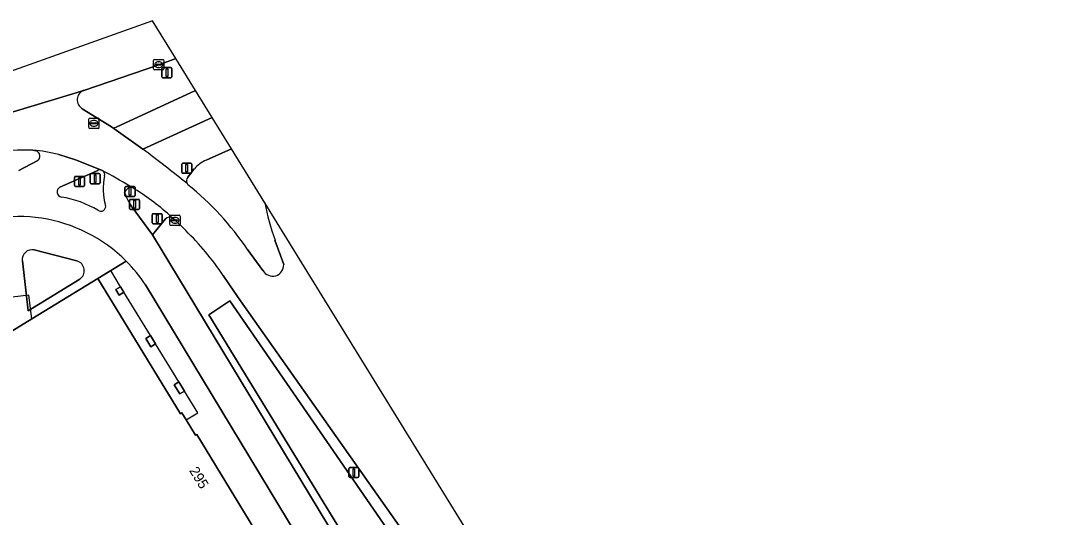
# Model space of a CAD drawing. Extents: x 159888 to 160761, y 384031 to 384750.
# Drawn here: x 160364.2 to 160466.6, y 384700.8 to 384749.6 of the extents above; entities that cross this region are included whole.
import ezdxf

# ---------------------------------------------------------------- set-up
doc = ezdxf.new("R2010")
doc.units = 0
for name, color, linetype in [('IMGEO_Fietspad_gesloten', 7, 'Continuous'), ('IMGEO_Groenvoorziening', 7, 'Continuous'), ('IMGEO_Kolk', 7, 'Continuous'), ('IMGEO_Lichtmast', 7, 'Continuous'), ('IMGEO_Oever', 7, 'Continuous'), ('IMGEO_Pand', 7, 'Continuous'), ('IMGEO_Pand_nummerreeks', 7, 'Continuous'), ('IMGEO_Pand_overbouw', 7, 'Continuous'), ('IMGEO_Rijbaan_lokaal_gesloten', 7, 'Continuous'), ('IMGEO_Rijbaan_regionaal_gesloten', 7, 'Continuous'), ('IMGEO_Rioolput', 7, 'Continuous'), ('IMGEO_Verkeerseiland_gesloten', 7, 'Continuous'), ('IMGEO_Verkeerseiland_groen', 7, 'Continuous'), ('IMGEO_Verkeersregelinstallatiepaal', 7, 'Continuous'), ('IMGEO_Voetpad_open', 7, 'Continuous'), ('IMGEO_Waterloop', 7, 'Continuous')]:
    doc.layers.add(name, color=color, linetype=linetype)

msp = doc.modelspace()

# ---------------------------------------------------------------- linework, layer by layer
at = {"layer": 'IMGEO_Fietspad_gesloten'}
for points in [[(160383, 384740.11), (160381.37, 384742.76), (160373.55, 384739.16)], [(160373.09, 384739.17), (160376.19, 384737), (160383, 384740.11)], [(160365.37, 384736.9), (160365.68, 384736.81)], [(160372.12, 384734.91), (160369.55, 384735.95), (160367.93, 384736.47)], [(160365.81, 384735.85), (160364, 384734.88)], [(160368.02, 384733.24), (160371.75, 384734.9)], [(160374.59, 384732.22), (160374.38, 384732.75), (160374.9, 384733.35)], [(160419.15, 384659.58), (160418.58, 384660.49), (160412.68, 384670.33), (160412.13, 384671.2), (160406.18, 384680.94), (160405.66, 384681.87), (160398.65, 384692.98), (160377.13, 384728.57), (160375.03, 384731.41)], [(160376.45, 384723.65), (160394.23, 384694.24), (160399.67, 384685.46), (160414.55, 384660.92), (160417.42, 384656.22)]]:
    msp.add_lwpolyline(points, dxfattribs=at)
for centre, radius, start, end in [((160373.33, 384739.52), 0.423, 236.761, 301.7246), ((160363.1, 384715.54), 21.48, 77.0049, 83.9399), ((160365.54, 384736.3), 0.527, 301.6053, 73.9999), ((160371.96, 384734.46), 0.486, 87.663, 114.9569), ((160371.95, 384734.45), 0.498, 70.183, 87.4971), ((160358.11, 384706.79), 31.42, 57.6968, 63.3668), ((160371.95, 384734.46), 0.489, 347.5041, 60.0384), ((160378.19, 384733.09), 5.9, 167.6488, 196.0719), ((160368.29, 384732.78), 0.529, 120.7936, 258.3604), ((160366.57, 384722.19), 10.21, 59.368, 80.8689), ((160382.14, 384735.75), 8.33, 205.0334, 211.3395), ((160372.05, 384731.37), 0.485, 234.2376, 10.7438), ((160363.97, 384715.41), 14.95, 44.9232, 117.7161), ((160363.88, 384715.34), 15.06, 33.4663, 44.881)]:
    msp.add_arc(centre, radius, start, end, dxfattribs=at)
at = {"layer": 'IMGEO_Groenvoorziening'}
for points in [[(160388.17, 384731.72), (160384.9, 384737.02), (160382.42, 384735.9)], [(160381.25, 384735.04), (160380.6, 384734.22)], [(160369.7, 384726), (160365.51, 384727.09)], [(160386.47, 384727.12), (160388, 384725.05)], [(160390.04, 384725.63), (160389.18, 384728.02)], [(160364.34, 384726), (160364.91, 384721.08)], [(160364.91, 384721.08), (160369.98, 384724.2)]]:
    msp.add_lwpolyline(points, dxfattribs=at)
for centre, radius, start, end in [((160383.54, 384733.17), 2.95, 112.3805, 140.7738), ((160381.03, 384733.87), 0.559, 141.0901, 206.5645), ((160381.08, 384733.9), 0.619, 207.4516, 221.4084), ((160362.38, 384710.86), 29.07, 34.0102, 51.1278), ((160415.63, 384737.25), 28.01, 191.3749, 199.2289), ((160365.31, 384726.12), 0.981, 78.8255, 187.3053), ((160369.42, 384725.03), 1.01, 303.9422, 73.7745), ((160388.95, 384725.59), 1.09, 209.2266, 2.5081)]:
    msp.add_arc(centre, radius, start, end, dxfattribs=at)
at = {"layer": 'IMGEO_Kolk'}
for p, q in [((160377.25, 384744.87), (160377.25, 384745.72)), ((160377.32, 384745.79), (160378.17, 384745.79)), ((160377.73, 384745.57), (160377.76, 384745.57)), ((160378.25, 384745.72), (160378.25, 384744.87)), ((160378.17, 384744.79), (160377.32, 384744.79)), ((160377.5, 384745.29), (160377.5, 384745.3)), ((160377.94, 384745.25), (160377.54, 384745.25)), ((160377.55, 384745.34), (160377.94, 384745.34)), ((160377.76, 384745.01), (160377.73, 384745.01)), ((160377.99, 384745.3), (160377.99, 384745.29)), ((160378.85, 384729.56), (160378.85, 384730.41)), ((160378.92, 384730.49), (160379.77, 384730.49)), ((160379.34, 384730.27), (160379.36, 384730.27)), ((160379.85, 384730.41), (160379.85, 384729.56)), ((160379.77, 384729.49), (160378.92, 384729.49)), ((160379.11, 384729.98), (160379.11, 384729.99)), ((160379.15, 384730.03), (160379.55, 384730.03)), ((160379.54, 384729.94), (160379.15, 384729.94)), ((160379.36, 384729.71), (160379.33, 384729.71)), ((160379.59, 384729.99), (160379.59, 384729.98))]:
    msp.add_line(p, q, dxfattribs=at)
for points in [[(160377.25, 384744.87), (160377.25, 384745.72)], [(160377.32, 384745.79), (160378.17, 384745.79)], [(160378.25, 384745.72), (160378.25, 384744.87)], [(160378.17, 384744.79), (160377.32, 384744.79)], [(160378.85, 384729.56), (160378.85, 384730.41)], [(160378.92, 384730.49), (160379.77, 384730.49)], [(160379.85, 384730.41), (160379.85, 384729.56)], [(160379.77, 384729.49), (160378.92, 384729.49)]]:
    msp.add_lwpolyline(points, dxfattribs=at)
for centre, radius, start, end in [((160377.32, 384745.72), 0.0765, 91.552, 178.448), ((160377.32, 384745.72), 0.0765, 91.552, 178.448), ((160378.17, 384745.72), 0.0765, 1.552, 88.448), ((160378.17, 384745.72), 0.0765, 1.552, 88.448), ((160377.32, 384744.87), 0.0765, 181.552, 268.448), ((160377.32, 384744.87), 0.0765, 181.552, 268.448), ((160377.54, 384745.3), 0.0403, 85.8775, 175.7526), ((160377.54, 384745.29), 0.0366, 178.938, 274.7102), ((160377.95, 384745.3), 0.0386, 1.7309, 96.639), ((160377.95, 384745.29), 0.043, 264.8664, 352.4533), ((160378.17, 384744.87), 0.0765, 271.552, 358.448), ((160378.17, 384744.87), 0.0765, 271.552, 358.448), ((160378.92, 384730.41), 0.0765, 91.552, 178.448), ((160378.92, 384730.41), 0.0765, 91.552, 178.448), ((160379.77, 384730.41), 0.0765, 1.552, 88.448), ((160379.77, 384730.41), 0.0765, 1.552, 88.448), ((160378.92, 384729.56), 0.0765, 181.552, 268.448), ((160378.92, 384729.56), 0.0765, 181.552, 268.448), ((160379.15, 384729.99), 0.0403, 85.8775, 175.7526), ((160379.14, 384729.98), 0.0366, 178.938, 274.7102), ((160379.55, 384729.99), 0.043, 264.8664, 352.4533), ((160379.55, 384729.99), 0.0386, 1.7309, 96.639), ((160379.77, 384729.56), 0.0765, 271.552, 358.448), ((160379.77, 384729.56), 0.0765, 271.552, 358.448)]:
    msp.add_arc(centre, radius, start, end, dxfattribs=at)
for centre, major_axis, ratio, start_param, end_param in [((160377.73, 384745.29), (-0.387, 0.002), 0.722429, 4.712389, 7.853982), ((160377.76, 384745.29), (-0.39, 0.002), 0.717154, 1.570796, 4.712389), ((160379.33, 384729.99), (-0.387, 0.002), 0.722429, 4.712389, 7.853982), ((160379.36, 384729.99), (-0.39, 0.002), 0.717154, 1.570796, 4.712389)]:
    msp.add_ellipse(centre, major_axis=major_axis, ratio=ratio, start_param=start_param, end_param=end_param, dxfattribs=at)
at = {"layer": 'IMGEO_Lichtmast'}
for p, q in [((160396.44, 384704.79), (160396.44, 384705.58)), ((160396.44, 384705.58), (160396.44, 384704.79)), ((160396.54, 384705.68), (160397.33, 384705.68)), ((160397.33, 384705.68), (160396.54, 384705.68)), ((160397.43, 384705.58), (160397.43, 384704.79)), ((160397.43, 384704.79), (160397.43, 384705.58)), ((160397.33, 384704.69), (160396.54, 384704.69)), ((160396.54, 384704.69), (160397.33, 384704.69))]:
    msp.add_line(p, q, dxfattribs=at)
msp.add_lwpolyline([(160396.86, 384705.56), (160397.01, 384705.56), (160397.01, 384704.81), (160396.86, 384704.81), (160396.86, 384705.56)], dxfattribs=at)
for centre, start, end in [((160396.54, 384705.58), 90, 180), ((160396.54, 384705.58), 90, 180), ((160397.33, 384705.58), 0, 90), ((160397.33, 384705.58), 360, 90), ((160396.54, 384704.79), 180, 270), ((160396.54, 384704.79), 180, 270), ((160397.33, 384704.79), 270, 0), ((160397.33, 384704.79), 270, 0)]:
    msp.add_arc(centre, 0.1, start, end, dxfattribs=at)
at = {"layer": 'IMGEO_Oever'}
for points in [[(160378.43, 384730.13), (160377.13, 384728.57), (160398.65, 384692.98), (160405.66, 384681.87), (160408.36, 384683.46), (160404.8, 384689.36), (160405.69, 384689.92), (160407.54, 384691.04), (160402.8, 384697.95), (160385.78, 384722.08), (160384.72, 384723.65)], [(160380.4, 384728.99), (160379.35, 384729.99), (160379.07, 384730.23)], [(160384.72, 384723.65), (160384.1, 384724.57)]]:
    msp.add_lwpolyline(points, dxfattribs=at)
msp.add_lwpolyline([(160382.68, 384720.68), (160384.74, 384722.06), (160405.77, 384691.54), (160404.23, 384689.69), (160407.37, 384684.07), (160405.52, 384683.32)], close=True, dxfattribs=at)
for centre, radius, start, end in [((160378.81, 384729.77), 0.526, 60.7022, 136.7094), ((160361.05, 384709.04), 27.79, 33.9671, 45.8655)]:
    msp.add_arc(centre, radius, start, end, dxfattribs=at)
at = {"layer": 'IMGEO_Pand'}
msp.add_lwpolyline([(160363.06, 384699.6), (160371.09, 384686.24), (160372.17, 384686.88), (160373.35, 384684.92), (160389.02, 384694.7), (160387.81, 384696.71), (160388.53, 384697.15), (160388.48, 384697.23), (160388.58, 384697.29), (160381.48, 384708.92), (160381.37, 384708.86), (160380.45, 384710.37), (160380.02, 384711.06), (160379.88, 384710.97), (160371.75, 384724.26), (160365.28, 384720.31), (160360.44, 384717.36)], dxfattribs=at)
for points in [[(160373.99, 384723.46), (160373.53, 384723.18), (160373.87, 384722.63), (160374.33, 384722.91)], [(160376.94, 384718.65), (160376.47, 384718.37), (160376.98, 384717.54), (160377.44, 384717.83)], [(160379.73, 384714.1), (160379.26, 384713.81), (160379.81, 384712.92), (160380.27, 384713.2)]]:
    msp.add_lwpolyline(points, close=True, dxfattribs=at)
at = {"layer": 'IMGEO_Pand_overbouw'}
for points in [[(160373.99, 384723.46), (160373.03, 384725.04), (160371.75, 384724.26), (160379.88, 384710.97), (160380.02, 384711.06), (160380.45, 384710.37), (160381.59, 384711.05), (160380.27, 384713.2), (160379.73, 384714.1), (160377.44, 384717.83), (160376.94, 384718.65), (160374.33, 384722.91)], [(160364.98, 384722.61), (160363.34, 384722.43), (160362.39, 384722.33), (160362.24, 384722.31), (160360.85, 384722.15), (160359.78, 384722.03), (160359.65, 384722.02), (160352.1, 384721.17), (160352.5, 384717.83), (160352.5, 384717.78), (160352.69, 384716.22), (160352.91, 384714.34), (160353.66, 384714.42), (160354.23, 384709.35), (160361.27, 384710.15), (160360.44, 384717.36), (160365.28, 384720.31)]]:
    msp.add_lwpolyline(points, close=True, dxfattribs=at)
at = {"layer": 'IMGEO_Rijbaan_lokaal_gesloten'}
for points in [[(160370.38, 384742.77), (160361.98, 384740.24), (160359.56, 384739.35), (160354.67, 384737.5), (160356.29, 384735.29)], [(160376.19, 384737), (160373.09, 384739.17), (160370.23, 384740.96)], [(160367.93, 384736.47), (160369.55, 384735.95), (160372.12, 384734.91), (160372.15, 384734.9), (160372.2, 384734.88)], [(160462.82, 384608.57), (160420.43, 384679.4), (160388.17, 384731.72)], [(160378.6, 384730.68), (160379.07, 384730.23), (160379.35, 384729.99), (160380.4, 384728.99)], [(160388, 384725.05), (160386.47, 384727.12)], [(160389.18, 384728.02), (160390.04, 384725.63)], [(160384.1, 384724.57), (160384.72, 384723.65), (160385.78, 384722.08), (160402.8, 384697.95), (160407.54, 384691.04), (160408.17, 384690.03), (160427.3, 384658.73), (160436.78, 384643.26), (160445.13, 384629.62), (160457.65, 384609.05), (160459.47, 384603.34), (160463.44, 384596.72), (160465.74, 384592.94), (160466.59, 384591.54)]]:
    msp.add_lwpolyline(points, dxfattribs=at)
for centre, radius, start, end in [((160370.74, 384741.83), 1.01, 111.014, 239.8985), ((160364.77, 384713.79), 23.11, 88.5007, 108.3316), ((160363.1, 384715.54), 21.48, 77.0049, 83.9399), ((160174.61, 384473.78), 331.54, 51.6029, 52.5539), ((160358.11, 384706.79), 31.42, 57.6968, 63.3668), ((160362.54, 384712.34), 24.38, 48.7961, 59.5298), ((160381.08, 384733.9), 0.619, 207.4516, 221.4084), ((160362.38, 384710.86), 29.07, 34.0102, 51.1278), ((160415.63, 384737.25), 28.01, 191.3749, 199.2289), ((160361.05, 384709.04), 27.79, 33.9671, 45.8655), ((160388.95, 384725.59), 1.09, 209.2266, 2.5081)]:
    msp.add_arc(centre, radius, start, end, dxfattribs=at)
at = {"layer": 'IMGEO_Rijbaan_regionaal_gesloten'}
msp.add_lwpolyline([(160379.44, 384745.89), (160377.15, 384749.61), (160352.29, 384740.76), (160354.67, 384737.5), (160359.56, 384739.35), (160361.98, 384740.24), (160370.38, 384742.77), (160377.75, 384745.29), (160379.44, 384745.89)], dxfattribs=at)
at = {"layer": 'IMGEO_Rioolput'}
for p, q in [((160370.87, 384739.1), (160370.87, 384739.95)), ((160370.95, 384740.03), (160371.8, 384740.03)), ((160371.13, 384739.52), (160371.13, 384739.53)), ((160371.17, 384739.57), (160371.57, 384739.57)), ((160371.57, 384739.48), (160371.17, 384739.48)), ((160371.36, 384739.81), (160371.38, 384739.81)), ((160371.61, 384739.53), (160371.61, 384739.52)), ((160371.87, 384739.95), (160371.87, 384739.1)), ((160371.8, 384739.03), (160370.95, 384739.03)), ((160371.38, 384739.25), (160371.36, 384739.25))]:
    msp.add_line(p, q, dxfattribs=at)
for points in [[(160370.87, 384739.1), (160370.87, 384739.95)], [(160370.95, 384740.03), (160371.8, 384740.03)], [(160371.87, 384739.95), (160371.87, 384739.1)], [(160371.8, 384739.03), (160370.95, 384739.03)]]:
    msp.add_lwpolyline(points, dxfattribs=at)
for centre, radius, start, end in [((160370.95, 384739.95), 0.0765, 91.552, 178.448), ((160370.95, 384739.95), 0.0765, 91.552, 178.448), ((160371.17, 384739.53), 0.0403, 85.8775, 175.7526), ((160371.17, 384739.52), 0.0366, 178.938, 274.7102), ((160371.58, 384739.53), 0.0386, 1.7309, 96.639), ((160371.57, 384739.53), 0.043, 264.8664, 352.4533), ((160371.8, 384739.95), 0.0765, 1.552, 88.448), ((160371.8, 384739.95), 0.0765, 1.552, 88.448), ((160370.95, 384739.1), 0.0765, 181.552, 268.448), ((160370.95, 384739.1), 0.0765, 181.552, 268.448), ((160371.8, 384739.1), 0.0765, 271.552, 358.448), ((160371.8, 384739.1), 0.0765, 271.552, 358.448)]:
    msp.add_arc(centre, radius, start, end, dxfattribs=at)
for centre, major_axis, ratio, start_param, end_param in [((160371.36, 384739.53), (-0.387, 0.002), 0.722429, 4.712389, 7.853982), ((160371.38, 384739.53), (-0.39, 0.002), 0.717154, 1.570796, 4.712389)]:
    msp.add_ellipse(centre, major_axis=major_axis, ratio=ratio, start_param=start_param, end_param=end_param, dxfattribs=at)
at = {"layer": 'IMGEO_Verkeerseiland_gesloten'}
for points in [[(160365.68, 384736.81), (160365.37, 384736.9)], [(160364, 384734.88), (160365.81, 384735.85)], [(160371.75, 384734.9), (160368.02, 384733.24)], [(160372.2, 384734.88), (160372.15, 384734.9), (160372.12, 384734.91)]]:
    msp.add_lwpolyline(points, dxfattribs=at)
for centre, radius, start, end in [((160364.77, 384713.79), 23.11, 88.5007, 108.3316), ((160365.54, 384736.3), 0.527, 301.6053, 73.9999), ((160371.96, 384734.46), 0.486, 87.663, 114.9569), ((160371.95, 384734.45), 0.498, 70.183, 87.4971), ((160371.95, 384734.46), 0.489, 347.5041, 60.0384), ((160378.19, 384733.09), 5.9, 167.6488, 196.0719), ((160368.29, 384732.78), 0.529, 120.7936, 258.3604), ((160366.57, 384722.19), 10.21, 59.368, 80.8689), ((160372.05, 384731.37), 0.485, 234.2376, 10.7438)]:
    msp.add_arc(centre, radius, start, end, dxfattribs=at)
at = {"layer": 'IMGEO_Verkeerseiland_groen'}
for points in [[(160381.37, 384742.76), (160379.44, 384745.89), (160377.75, 384745.29), (160370.38, 384742.77)], [(160373.55, 384739.16), (160381.37, 384742.76)], [(160370.23, 384740.96), (160373.09, 384739.17)]]:
    msp.add_lwpolyline(points, dxfattribs=at)
for centre, radius, start, end in [((160370.74, 384741.83), 1.01, 111.014, 239.8985), ((160373.33, 384739.52), 0.423, 236.761, 301.7246)]:
    msp.add_arc(centre, radius, start, end, dxfattribs=at)
at = {"layer": 'IMGEO_Verkeersregelinstallatiepaal'}
for p, q in [((160378.06, 384744.11), (160378.06, 384744.91)), ((160378.06, 384744.91), (160378.06, 384744.11)), ((160378.16, 384745.01), (160378.95, 384745.01)), ((160378.95, 384745.01), (160378.16, 384745.01)), ((160379.05, 384744.91), (160379.05, 384744.11)), ((160379.05, 384744.11), (160379.05, 384744.91)), ((160378.95, 384744.01), (160378.16, 384744.01)), ((160378.16, 384744.01), (160378.95, 384744.01)), ((160380.01, 384734.71), (160380.01, 384735.51)), ((160380.01, 384735.51), (160380.01, 384734.71)), ((160380.11, 384735.61), (160380.9, 384735.61)), ((160380.9, 384735.61), (160380.11, 384735.61)), ((160381, 384735.51), (160381, 384734.71)), ((160381, 384734.71), (160381, 384735.51)), ((160369.47, 384733.41), (160369.47, 384734.21)), ((160369.47, 384734.21), (160369.47, 384733.41)), ((160369.57, 384734.31), (160370.35, 384734.31)), ((160370.35, 384734.31), (160369.57, 384734.31)), ((160370.45, 384734.21), (160370.45, 384733.41)), ((160370.45, 384733.41), (160370.45, 384734.21)), ((160371.01, 384733.68), (160371.01, 384734.48)), ((160371.01, 384734.48), (160371.01, 384733.68)), ((160371.11, 384734.58), (160371.9, 384734.58)), ((160371.9, 384734.58), (160371.11, 384734.58)), ((160372, 384734.48), (160372, 384733.68)), ((160372, 384733.68), (160372, 384734.48)), ((160380.9, 384734.61), (160380.11, 384734.61)), ((160380.11, 384734.61), (160380.9, 384734.61)), ((160370.35, 384733.31), (160369.57, 384733.31)), ((160369.57, 384733.31), (160370.35, 384733.31)), ((160371.9, 384733.58), (160371.11, 384733.58)), ((160371.11, 384733.58), (160371.9, 384733.58)), ((160374.43, 384732.42), (160374.43, 384733.22)), ((160374.43, 384733.22), (160374.43, 384732.42)), ((160374.53, 384733.32), (160375.32, 384733.32)), ((160375.32, 384733.32), (160374.53, 384733.32)), ((160375.42, 384733.22), (160375.42, 384732.42)), ((160375.42, 384732.42), (160375.42, 384733.22)), ((160375.32, 384732.32), (160374.53, 384732.32)), ((160374.53, 384732.32), (160375.32, 384732.32)), ((160374.88, 384731.16), (160374.88, 384731.95)), ((160374.88, 384731.95), (160374.88, 384731.16)), ((160374.98, 384732.05), (160375.77, 384732.05)), ((160375.77, 384732.05), (160374.98, 384732.05)), ((160375.87, 384731.95), (160375.87, 384731.16)), ((160375.87, 384731.16), (160375.87, 384731.95)), ((160375.77, 384731.06), (160374.98, 384731.06)), ((160374.98, 384731.06), (160375.77, 384731.06)), ((160377.11, 384729.75), (160377.11, 384730.54)), ((160377.11, 384730.54), (160377.11, 384729.75)), ((160377.21, 384730.64), (160378, 384730.64)), ((160378, 384730.64), (160377.21, 384730.64)), ((160378.1, 384730.54), (160378.1, 384729.75)), ((160378.1, 384729.75), (160378.1, 384730.54)), ((160378, 384729.65), (160377.21, 384729.65)), ((160377.21, 384729.65), (160378, 384729.65))]:
    msp.add_line(p, q, dxfattribs=at)
for points in [[(160378.48, 384744.88), (160378.63, 384744.88), (160378.63, 384744.13), (160378.48, 384744.13), (160378.48, 384744.88)], [(160380.43, 384735.49), (160380.58, 384735.49), (160380.58, 384734.74), (160380.43, 384734.74), (160380.43, 384735.49)], [(160371.43, 384734.45), (160371.58, 384734.45), (160371.58, 384733.7), (160371.43, 384733.7), (160371.43, 384734.45)], [(160369.88, 384734.18), (160370.04, 384734.18), (160370.04, 384733.43), (160369.88, 384733.43), (160369.88, 384734.18)], [(160374.85, 384733.2), (160375, 384733.2), (160375, 384732.45), (160374.85, 384732.45), (160374.85, 384733.2)], [(160375.3, 384731.93), (160375.45, 384731.93), (160375.45, 384731.18), (160375.3, 384731.18), (160375.3, 384731.93)], [(160377.53, 384730.52), (160377.68, 384730.52), (160377.68, 384729.77), (160377.53, 384729.77), (160377.53, 384730.52)]]:
    msp.add_lwpolyline(points, dxfattribs=at)
for centre, start, end in [((160378.16, 384744.91), 90, 180), ((160378.16, 384744.91), 90, 180), ((160378.95, 384744.91), 0, 90), ((160378.95, 384744.91), 360, 90), ((160378.16, 384744.11), 180, 270), ((160378.16, 384744.11), 180, 270), ((160378.95, 384744.11), 270, 0), ((160378.95, 384744.11), 270, 0), ((160380.11, 384735.51), 90, 180), ((160380.11, 384735.51), 90, 180), ((160380.9, 384735.51), 0, 90), ((160380.9, 384735.51), 360, 90), ((160369.57, 384734.21), 90, 180), ((160369.57, 384734.21), 90, 180), ((160370.35, 384734.21), 0, 90), ((160370.35, 384734.21), 360, 90), ((160371.11, 384734.48), 90, 180), ((160371.11, 384734.48), 90, 180), ((160371.9, 384734.48), 0, 90), ((160371.9, 384734.48), 360, 90), ((160380.11, 384734.71), 180, 270), ((160380.11, 384734.71), 180, 270), ((160380.9, 384734.71), 270, 0), ((160380.9, 384734.71), 270, 0), ((160369.57, 384733.41), 180, 270), ((160369.57, 384733.41), 180, 270), ((160370.35, 384733.41), 270, 0), ((160370.35, 384733.41), 270, 0), ((160371.11, 384733.68), 180, 270), ((160371.11, 384733.68), 180, 270), ((160371.9, 384733.68), 270, 0), ((160371.9, 384733.68), 270, 0), ((160374.53, 384733.22), 90, 180), ((160374.53, 384733.22), 90, 180), ((160375.32, 384733.22), 0, 90), ((160375.32, 384733.22), 360, 90), ((160374.53, 384732.42), 180, 270), ((160374.53, 384732.42), 180, 270), ((160375.32, 384732.42), 270, 0), ((160375.32, 384732.42), 270, 0), ((160374.98, 384731.95), 90, 180), ((160374.98, 384731.95), 90, 180), ((160374.98, 384731.16), 180, 270), ((160374.98, 384731.16), 180, 270), ((160375.77, 384731.95), 0, 90), ((160375.77, 384731.95), 360, 90), ((160375.77, 384731.16), 270, 0), ((160375.77, 384731.16), 270, 0), ((160377.21, 384730.54), 90, 180), ((160377.21, 384730.54), 90, 180), ((160378, 384730.54), 0, 90), ((160378, 384730.54), 360, 90), ((160377.21, 384729.75), 180, 270), ((160377.21, 384729.75), 180, 270), ((160378, 384729.75), 270, 0), ((160378, 384729.75), 270, 0)]:
    msp.add_arc(centre, 0.1, start, end, dxfattribs=at)
at = {"layer": 'IMGEO_Voetpad_open'}
for points in [[(160384.9, 384737.02), (160383, 384740.11), (160376.19, 384737)], [(160382.42, 384735.9), (160384.9, 384737.02)], [(160380.6, 384734.22), (160381.25, 384735.04)], [(160374.9, 384733.35), (160374.38, 384732.75), (160374.59, 384732.22)], [(160375.03, 384731.41), (160377.13, 384728.57), (160378.43, 384730.13)], [(160379.07, 384730.23), (160378.6, 384730.68)], [(160365.51, 384727.09), (160369.7, 384726)], [(160369.98, 384724.2), (160364.91, 384721.08), (160364.34, 384726)], [(160371.75, 384724.26), (160374.55, 384725.97)], [(160374.55, 384725.97), (160371.75, 384724.26), (160379.88, 384710.97), (160380.02, 384711.06), (160380.45, 384710.37), (160381.37, 384708.86), (160381.48, 384708.92), (160388.58, 384697.29), (160388.48, 384697.23), (160388.53, 384697.15), (160387.81, 384696.71), (160389.02, 384694.7), (160390.48, 384695.62), (160392.58, 384692.17), (160393.06, 384692.47), (160412.75, 384660.08), (160412.2, 384659.76), (160413.13, 384658.23), (160421.02, 384645.22), (160421.03, 384645.22), (160419.25, 384644.14), (160424.95, 384634.77), (160430.06, 384626.56)], [(160360.44, 384717.36), (160365.28, 384720.31), (160371.75, 384724.26)], [(160394.23, 384694.24), (160376.45, 384723.65)]]:
    msp.add_lwpolyline(points, dxfattribs=at)
for points in [[(160373.87, 384722.63), (160373.53, 384723.18), (160373.99, 384723.46), (160374.33, 384722.91)], [(160376.98, 384717.54), (160376.47, 384718.37), (160376.94, 384718.65), (160377.44, 384717.83)], [(160379.81, 384712.92), (160379.26, 384713.81), (160379.73, 384714.1), (160380.27, 384713.2)]]:
    msp.add_lwpolyline(points, close=True, dxfattribs=at)
for centre, radius, start, end in [((160174.61, 384473.78), 331.54, 51.6029, 52.5539), ((160383.54, 384733.17), 2.95, 112.3805, 140.7738), ((160381.03, 384733.87), 0.559, 141.0901, 206.5645), ((160362.54, 384712.34), 24.38, 48.7961, 59.5298), ((160382.14, 384735.75), 8.33, 205.0334, 211.3395), ((160363.97, 384715.41), 14.95, 44.9232, 117.7161), ((160378.81, 384729.77), 0.526, 60.7022, 136.7094), ((160365.31, 384726.12), 0.981, 78.8255, 187.3053), ((160369.42, 384725.03), 1.01, 303.9422, 73.7745), ((160363.88, 384715.34), 15.06, 33.4663, 44.881)]:
    msp.add_arc(centre, radius, start, end, dxfattribs=at)
at = {"layer": 'IMGEO_Waterloop'}
msp.add_lwpolyline([(160382.68, 384720.68), (160405.52, 384683.32), (160407.37, 384684.07), (160404.23, 384689.69), (160405.77, 384691.54), (160384.74, 384722.06)], close=True, dxfattribs=at)

# ---------------------------------------------------------------- texts
at = {"layer": 'IMGEO_Pand_nummerreeks'}
msp.add_text('295', height=1, rotation=301.4151, dxfattribs=at).set_placement((160380.71, 384705.38))

doc.saveas('drawing.dxf')
